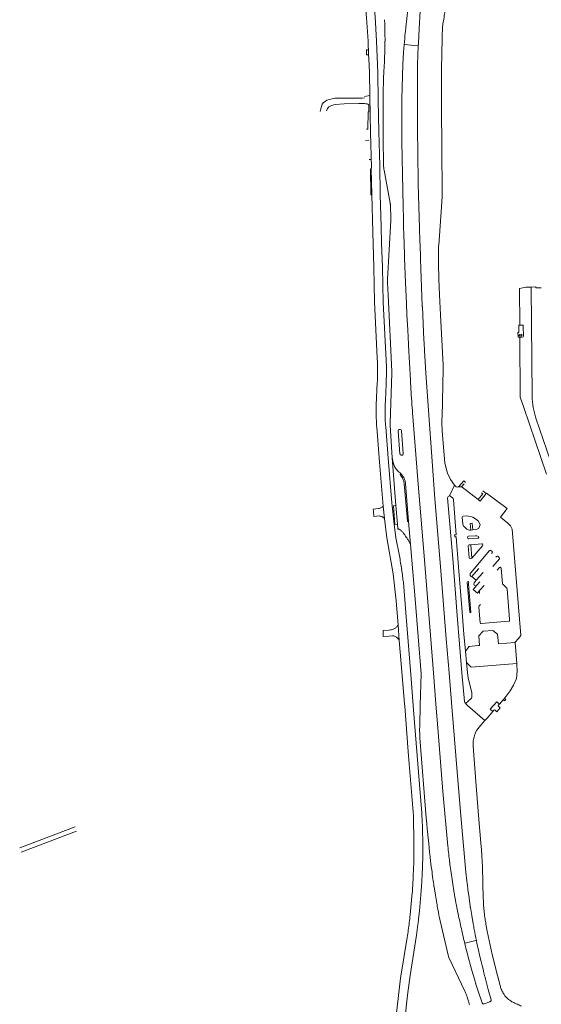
# Model space of a CAD drawing. Extents: x 145000 to 155000, y 457500 to 470000.
# Tile 507 of 548: x 153255 to 153557, y 468114 to 468684. Entities that reach past the tile are written whole.
import ezdxf

# ---------------------------------------------------------------- set-up
doc = ezdxf.new("R2010")
doc.units = 0
doc.header["$LTSCALE"] = 0.2
doc.header["$MEASUREMENT"] = 0
doc.layers.add('kant verharding', color=252, linetype='Continuous', lineweight=0)

msp = doc.modelspace()

# ---------------------------------------------------------------- linework, layer by layer
at = {"layer": 'kant verharding', "linetype": 'Continuous', "lineweight": 0}
for p, q in [((153477.4, 468669.28), (153477.65, 468669.26)), ((153477.65, 468669.26), (153485.29, 468668.59)), ((153456.72, 468666.25), (153455.57, 468666.15)), ((153456.81, 468663.33), (153456.72, 468666.25)), ((153485.29, 468668.59), (153485.54, 468668.57)), ((153455.66, 468663.26), (153456.81, 468663.33)), ((153454.4, 468635.1), (153453.63, 468635.11)), ((153457.52, 468639.82), (153454.4, 468639.33)), ((153455.12, 468635.08), (153454.4, 468635.1)), ((153455.04, 468613.87), (153456.83, 468613.91)), ((153458.18, 468602.83), (153457.13, 468602.82)), ((153458.23, 468597.32), (153458.63, 468582.37)), ((153469.3, 468577.47), (153465.75, 468596.54)), ((153469.67, 468569.44), (153469.48, 468575.46)), ((153467.8, 468533.48), (153469.7, 468567.46)), ((153551.38, 468465.83), (153550.83, 468528.95)), ((153553.64, 468528.53), (153556.63, 468528.6)), ((153545.7, 468506.96), (153544.25, 468506.97)), ((153546.32, 468506.34), (153546.35, 468500.65)), ((153545.74, 468500.02), (153544.27, 468500.01)), ((153500, 468481.72), (153499.27, 468453.73)), ((153461.2, 468460.64), (153461.83, 468473.75)), ((153546.59, 468459.24), (153559.65, 468420.66)), ((153564.09, 468422.19), (153553.64, 468453.05)), ((153473.83, 468445.58), (153474.86, 468432.57)), ((153476.85, 468432.71), (153475.87, 468445.73)), ((153470.49, 468430.14), (153472.6, 468402.57)), ((153479.23, 468393.76), (153477.41, 468415.22)), ((153479.93, 468393.29), (153478.13, 468415.34)), ((153503.56, 468408.22), (153506.51, 468414.33)), ((153509.05, 468413.65), (153508.8, 468413.36)), ((153510.59, 468413.47), (153512.1, 468415.16)), ((153522.97, 468411.01), (153524.85, 468409.53)), ((153465.94, 468395.16), (153465.24, 468402.27)), ((153473.48, 468391.71), (153472.6, 468402.57)), ((153480.99, 468380.11), (153479.93, 468393.29)), ((153517.03, 468388.47), (153515.85, 468388.41)), ((153516.44, 468372.09), (153515.89, 468379.87)), ((153519.08, 468359.36), (153516.6, 468361.47)), ((153519.46, 468356.5), (153521.17, 468358.5)), ((153521.21, 468353.52), (153523.66, 468356.36)), ((153536.93, 468354.33), (153538.33, 468336.78)), ((153473.84, 468333.43), (153474.56, 468324.55)), ((153468.41, 468330.51), (153469.53, 468330.6)), ((153470.57, 468327.22), (153468.58, 468327.07)), ((153541.51, 468323.29), (153542.48, 468311.25)), ((153512.81, 468318.39), (153513.4, 468311.69)), ((153532.45, 468287.74), (153534.61, 468290.16)), ((153520.71, 468274.31), (153524.06, 468278.22)), ((153490.15, 468221.81), (153486.42, 468268.14)), ((153254.86, 468204.49), (153286.89, 468216.65)), ((153287.82, 468214.24), (153255.62, 468202.07)), ((153518.9, 468150.86), (153512.64, 468149.41)), ((153519.15, 468150.91), (153518.9, 468150.86)), ((153512.64, 468149.41), (153512.4, 468149.35)), ((153512.4, 468121.64), (153503.14, 468141.16)), ((153526.04, 468122.51), (153527.71, 468116.69)), ((153522.42, 468114.94), (153520.2, 468121.6)), ((153527.02, 468115.5), (153523.71, 468114.3))]:
    msp.add_line(p, q, dxfattribs=at)
at = {"layer": 'kant verharding', "linetype": 'Continuous', "lineweight": 0, "flags": 128}
for points in [[(153448, 468771.49), (153449.19, 468756.88), (153451.6, 468729.7), (153454, 468703.19), (153455.64, 468684.72), (153456.57, 468671.17), (153456.6, 468668.43), (153456.72, 468666.25)], [(153457.62, 468715.7), (153458.85, 468702.83), (153460.55, 468685.45), (153461.43, 468671.34), (153462.12, 468653.16), (153462.38, 468636.93), (153462.73, 468618.97), (153463.27, 468599.33), (153463.56, 468582.37), (153464.1, 468564.04), (153464.34, 468554.43), (153464.75, 468540.33), (153465.14, 468520.19), (153467.05, 468482.81)], [(153488.36, 468711.62), (153487.18, 468696.62), (153486.64, 468688.58), (153486.02, 468678.59), (153485.6, 468669.97), (153485.54, 468668.57)], [(153478.33, 468679.26), (153478.94, 468684.36), (153479.56, 468689.45)], [(153466.27, 468671.22), (153466.22, 468675.87), (153466.16, 468680.52)], [(153476.7, 468575.43), (153476.06, 468613.18), (153476.04, 468637.63), (153476.65, 468657.91), (153477.02, 468664.64), (153477.4, 468669.28)], [(153499.4, 468672.77), (153498.95, 468655.23), (153498.89, 468647.39), (153498.88, 468632.82), (153499.08, 468609.47), (153499.43, 468583.32), (153499.4, 468581.33), (153498.91, 468575.32), (153497.33, 468553.25)], [(153455.57, 468666.15), (153455.55, 468666.15), (153455.64, 468663.26), (153455.66, 468663.26)], [(153485.54, 468668.57), (153485.08, 468657.7), (153485.11, 468624.48)], [(153456.81, 468663.33), (153456.93, 468661.21), (153457.37, 468653.09), (153457.52, 468639.82)], [(153428.82, 468630.6), (153429.1, 468632.02), (153429.93, 468634.71), (153430.71, 468635.77), (153431.56, 468636.42), (153432.65, 468637.08), (153434.02, 468637.56), (153435.65, 468637.92), (153437.29, 468638.2), (153442.57, 468638.32), (153452.99, 468638.31), (153454.48, 468638.42)], [(153432.32, 468630.9), (153432.94, 468632.32), (153433.8, 468633.34), (153435.33, 468634.12), (153437.48, 468634.53), (153442.68, 468635.09), (153451.05, 468635.26), (153454.23, 468635.27)], [(153457.52, 468639.82), (153457.45, 468639.16), (153457.84, 468618.45), (153458.39, 468597.92), (153458.23, 468597.32)], [(153455.54, 468620.35), (153456.31, 468620.33), (153456.49, 468630.35)], [(153456.49, 468630.35), (153456.93, 468630.28), (153456.89, 468634.39)], [(153485.11, 468624.48), (153485.13, 468619.75), (153485.16, 468615.02)], [(153465.21, 468617.56), (153465.2, 468618.6), (153465.18, 468619.65)], [(153465.29, 468609.6), (153465.25, 468613.58), (153465.21, 468617.56)], [(153465.39, 468600.99), (153465.34, 468605.29), (153465.29, 468609.6)], [(153485.21, 468610.3), (153485.25, 468607.29), (153485.29, 468604.28)], [(153485.29, 468604.28), (153485.34, 468600.06), (153485.4, 468595.84)], [(153458.63, 468582.37), (153458.04, 468582.4), (153457.8, 468597.34), (153458.23, 468597.32)], [(153485.53, 468588.47), (153485.68, 468582.16), (153485.85, 468575.85)], [(153461.79, 468488.06), (153460.21, 468520.36), (153459.78, 468540.53), (153459.25, 468560.68), (153458.63, 468582.37)], [(153477.07, 468562.3), (153476.88, 468568.86), (153476.7, 468575.43)], [(153485.85, 468575.85), (153486.03, 468569.49), (153486.21, 468563.13)], [(153478.01, 468536.19), (153477.65, 468545.97), (153477.29, 468555.75)], [(153486.41, 468556.78), (153486.74, 468547.2), (153487.06, 468537.62)], [(153497.27, 468542.66), (153497.5, 468533.61), (153497.85, 468524.56), (153498.41, 468512.93), (153500, 468483.72)], [(153467.77, 468531.99), (153467.78, 468532.24), (153467.79, 468532.49)], [(153478.68, 468519.47), (153478.35, 468527.65), (153478.03, 468535.82)], [(153470.19, 468478.9), (153470.2, 468479.18), (153470.18, 468480.17), (153468.04, 468524.48), (153467.74, 468531.48)], [(153487.39, 468529.1), (153487.62, 468523.48), (153487.86, 468517.87)], [(153550.83, 468528.95), (153547.68, 468528.97), (153544.13, 468528.22), (153544.25, 468506.97)], [(153550.83, 468528.95), (153553.62, 468529.04), (153553.64, 468528.53)], [(153479, 468512.9), (153478.93, 468514.33), (153478.85, 468515.77)], [(153487.88, 468517.55), (153488.34, 468507.98), (153488.8, 468498.41)], [(153479.9, 468495.66), (153479.45, 468504.28), (153479, 468512.9)], [(153544.27, 468500.01), (153543.24, 468500.09), (153543.19, 468502.71), (153543.75, 468502.73), (153543.74, 468506.88), (153544.25, 468506.97)], [(153545.38, 468501.7), (153545.43, 468500.67), (153543.97, 468500.7), (153543.94, 468501.63), (153545.38, 468501.7)], [(153544.27, 468500.01), (153544.49, 468465.34), (153546.59, 468459.24)], [(153480.97, 468475.21), (153480.44, 468485.2), (153479.92, 468495.19)], [(153489.14, 468492.02), (153489.52, 468485.63), (153489.92, 468479.24)], [(153500, 468483.72), (153500, 468483.47), (153500.01, 468483.23)], [(153500.01, 468483.23), (153500.01, 468482.98), (153500.01, 468482.73)], [(153500.01, 468482.22), (153500.01, 468481.97), (153500, 468481.72)], [(153467.01, 468475.78), (153466.89, 468472.26), (153466.77, 468468.74)], [(153470.49, 468430.14), (153469.2, 468449.17), (153469.23, 468450.17), (153470.19, 468478.9)], [(153489.92, 468479.24), (153495.17, 468406.74), (153498.56, 468364.82), (153501.76, 468325.37), (153503.35, 468305.73), (153504.78, 468288.57), (153505.75, 468276.91), (153508.01, 468248.44), (153510.35, 468220.98), (153513.08, 468190.44)], [(153466.42, 468461.06), (153466.37, 468457.94), (153466.32, 468454.83)], [(153502.65, 468205.5), (153499.79, 468237.22), (153497.05, 468271.4), (153495.77, 468287.86), (153494.38, 468305.7), (153491.82, 468337.13), (153488.65, 468375.82), (153485.45, 468415.01), (153482.36, 468454.15)], [(153465.24, 468402.27), (153463.16, 468427.66), (153461.49, 468447.84)], [(153466.69, 468448.11), (153468.14, 468429.97), (153470.28, 468404.2), (153471.54, 468391.72), (153472.63, 468383.98), (153474.6, 468373.56)], [(153499.37, 468445.72), (153500.91, 468427.1), (153502.39, 468421.29), (153504.09, 468417.58), (153506.51, 468414.33)], [(153508.8, 468413.36), (153507.96, 468413.29), (153507.67, 468413.31), (153507.44, 468413.46), (153506.51, 468414.33)], [(153510.59, 468413.47), (153510.29, 468413.47), (153508.8, 468413.36)], [(153512.77, 468415.94), (153511.9, 468416.83), (153509.05, 468413.65)], [(153520.24, 468405.98), (153511.02, 468413.22), (153510.59, 468413.47)], [(153503.56, 468408.22), (153502.76, 468407.9), (153502.52, 468407.13), (153505.43, 468371.93), (153508.07, 468338.92), (153510.71, 468305.74), (153512.36, 468289.17), (153512.41, 468288.61)], [(153512.81, 468318.39), (153511.95, 468328.16), (153510.64, 468343.37), (153508.74, 468367.07), (153507.44, 468384.49), (153506.63, 468384.47), (153506.51, 468385.55), (153507.38, 468385.65), (153505.97, 468405.89), (153505.9, 468406.26), (153505.67, 468406.59), (153504.1, 468408.01), (153503.56, 468408.22)], [(153522.05, 468409.98), (153522.88, 468409.41), (153520.24, 468405.98)], [(153524.85, 468409.53), (153521.37, 468405.11), (153520.24, 468405.98)], [(153524.85, 468409.53), (153525.03, 468409.81), (153537, 468400.8), (153533.13, 468395.86), (153537.44, 468392.43), (153538.92, 468390.81), (153539.92, 468388.89), (153544.9, 468327.3), (153543.46, 468325.64), (153541.5, 468323.38), (153541.51, 468323.29)], [(153472.6, 468402.57), (153471.11, 468402.44), (153471.94, 468391.58), (153473.48, 468391.71)], [(153459.6, 468399.4), (153459.48, 468400.57), (153462.53, 468400.83)], [(153462.83, 468396.53), (153459.9, 468396.29), (153459.6, 468399.4)], [(153515.85, 468388.41), (153515.14, 468388.34), (153514.36, 468388.45), (153513.69, 468388.85), (153512.21, 468390.2), (153511.74, 468390.71), (153511.44, 468391.24), (153511.36, 468391.82), (153511.02, 468395.83), (153511.13, 468396.18), (153511.47, 468396.37), (153513.48, 468396.53), (153515.71, 468396.3), (153517.14, 468395.78), (153518.65, 468394.8), (153520.33, 468393.48), (153521.44, 468391.45), (153520.65, 468389.41), (153519.19, 468388.64), (153517.03, 468388.47)], [(153465.94, 468395.16), (153467.32, 468383.9), (153471.01, 468363.03), (153472.69, 468347.53), (153473.84, 468333.43)], [(153474.01, 468389.03), (153473.67, 468389), (153473.48, 468391.71)], [(153515.85, 468388.41), (153515.51, 468392.27), (153516.64, 468392.38), (153517.03, 468388.47)], [(153518.57, 468385.11), (153514.58, 468384.82), (153514.25, 468384.66), (153514.1, 468384.28), (153514.15, 468383.77), (153514.35, 468383.4), (153514.69, 468383.3), (153520.14, 468383.76), (153520.63, 468384.28), (153520.36, 468384.7), (153519.34, 468385.02), (153518.98, 468385.11), (153518.57, 468385.11)], [(153480.58, 468381.2), (153480.31, 468381.64), (153480.04, 468382.08)], [(153487.12, 468305.25), (153483.67, 468348.43), (153481.1, 468380.13), (153480.99, 468380.11)], [(153516.44, 468372.09), (153516.17, 468371.88), (153515.75, 468371.82), (153515.2, 468371.88), (153515.01, 468372.26), (153514.49, 468379.25), (153514.61, 468379.58), (153514.96, 468379.8), (153515.89, 468379.87)], [(153516.44, 468372.09), (153522.67, 468379.25), (153522.85, 468379.61), (153522.91, 468380.01), (153522.73, 468380.35), (153522.37, 468380.46), (153515.89, 468379.87)], [(153527.99, 468374.87), (153528.32, 468375.29), (153528.44, 468375.68), (153528.25, 468376.01), (153527.51, 468376.64), (153527.11, 468376.71), (153526.81, 468376.49), (153515.86, 468363.7), (153515.65, 468363.36), (153515.58, 468362.97), (153515.62, 468362.18), (153515.68, 468361.83), (153515.92, 468361.47), (153516.29, 468361.35), (153516.6, 468361.47)], [(153530.49, 468372.74), (153530.8, 468373.16), (153531.13, 468373.33), (153531.52, 468373.23), (153532.4, 468372.49), (153532.57, 468372.16), (153532.45, 468371.76), (153528.59, 468367.26)], [(153520.55, 468366.12), (153520.35, 468365.88), (153516.6, 468361.47)], [(153519.08, 468359.36), (153522.83, 468363.72), (153523.07, 468363.99)], [(153531.1, 468365.12), (153532.46, 468366.73), (153532.83, 468366.91), (153533.16, 468366.78), (153533.43, 468366.46), (153533.52, 468366.09), (153534.19, 468357.53), (153534.32, 468357.1), (153534.57, 468356.82), (153536.6, 468355.05), (153536.84, 468354.72), (153536.93, 468354.34), (153536.93, 468354.33)], [(153476.88, 468357.99), (153478.46, 468338.23), (153481.18, 468304.78), (153482.62, 468286.81), (153483.4, 468277.06), (153484.88, 468257.99), (153485.65, 468248.39), (153487.57, 468224.64)], [(153513.91, 468358.02), (153514.01, 468358.39), (153514.34, 468358.57), (153514.62, 468358.38), (153514.7, 468357.96), (153514.63, 468357.57), (153514.62, 468357.18), (153515.9, 468340.87), (153515.61, 468340.55), (153515.31, 468340.8), (153513.91, 468358.02)], [(153521.21, 468353.52), (153519.83, 468351.93), (153517.33, 468354.06), (153519.46, 468356.5)], [(153519.08, 468359.36), (153517.84, 468357.88), (153517.62, 468357.16), (153517.96, 468356.45), (153518.77, 468356.13), (153519.46, 468356.5)], [(153521.05, 468351.67), (153520.95, 468352.8), (153521.01, 468353.19), (153521.21, 468353.52)], [(153538.33, 468336.78), (153538.38, 468336.14), (153538.25, 468335.76), (153537.96, 468335.63), (153521.9, 468334.29), (153521.54, 468334.4), (153521.36, 468334.74), (153520.59, 468343.76), (153520.66, 468344.14), (153520.85, 468344.47), (153521.56, 468345.24)], [(153468.58, 468327.07), (153465.16, 468326.8), (153465.16, 468330.25), (153468.41, 468330.51)], [(153512.81, 468318.39), (153514.92, 468321.09), (153520.18, 468321.53), (153521.05, 468321.61), (153520.63, 468327.12), (153523.02, 468329.8), (153528.73, 468330.32), (153531.43, 468328.12), (153531.9, 468322.53), (153541.51, 468323.29)], [(153474.56, 468324.55), (153476.22, 468304.17), (153477.54, 468287.87), (153477.66, 468286.42), (153479.54, 468262.76), (153479.9, 468257.82), (153482.69, 468223), (153483.04, 468207.14)], [(153512.41, 468288.61), (153513.15, 468288.48), (153513.79, 468288.74), (153514.41, 468289.33), (153516.27, 468291.11), (153516.45, 468291.45), (153516.55, 468291.83), (153516.47, 468294.17), (153515.86, 468296.66), (153515.1, 468299.57), (153514.36, 468302.83), (153513.97, 468305.82), (153513.4, 468311.69)], [(153513.4, 468311.69), (153516.05, 468309.08), (153542.48, 468311.25)], [(153535.44, 468291.06), (153536.44, 468292.21), (153538.78, 468295.34), (153540.68, 468298.6), (153542.31, 468302.53), (153542.75, 468306.88), (153542.52, 468310.45), (153542.48, 468311.25)], [(153486.35, 468275.27), (153486.66, 468287.13), (153487.12, 468305.25)], [(153524.06, 468278.22), (153514.09, 468286.87), (153512.41, 468288.61)], [(153532.45, 468287.74), (153530.93, 468288.97), (153527.14, 468284.7), (153528.59, 468283.41)], [(153528.59, 468283.41), (153529.24, 468284.18), (153529.65, 468284.33), (153529.98, 468284.17), (153531.07, 468283.24), (153533, 468285.46), (153531.97, 468286.45), (153531.77, 468286.79), (153531.95, 468287.19), (153532.45, 468287.74)], [(153534.61, 468290.16), (153535.38, 468291), (153535.44, 468291.06)], [(153534.61, 468290.16), (153535.37, 468289.5), (153536.19, 468290.37), (153535.49, 468291.01), (153535.44, 468291.06)], [(153524.06, 468278.22), (153524.62, 468278.87), (153525.38, 468279.59), (153528.59, 468283.41)], [(153523.17, 468175.14), (153522.6, 468193.27), (153522.14, 468203.44), (153521.82, 468207.49), (153520.62, 468220.9), (153519.01, 468240.39), (153517.38, 468263.36)], [(153490.76, 468215.23), (153490.45, 468218.52), (153490.15, 468221.81)], [(153487.99, 468213.76), (153488.07, 468208.85), (153488.15, 468203.94)], [(153492.05, 468202.05), (153491.57, 468206.96), (153491.08, 468211.86)], [(153482.84, 468193.5), (153482.51, 468186.97), (153482.18, 468180.44)], [(153506.34, 468178.3), (153505.35, 468184.83), (153504.35, 468191.35)], [(153496.23, 468172.43), (153495.45, 468177.16), (153494.68, 468181.89)], [(153514.24, 468180.51), (153514.9, 468175.65), (153515.56, 468170.79)], [(153482.05, 468178.53), (153481.45, 468172.16), (153480.85, 468165.79)], [(153486.65, 468172.74), (153486.17, 468168.02), (153485.68, 468163.3)], [(153515.67, 468170.1), (153516.48, 468165.36), (153517.3, 468160.62)], [(153503.14, 468141.16), (153502.98, 468141.74), (153498.15, 468162.36)], [(153532.89, 468124.81), (153531.35, 468130.6), (153528.3, 468142.81), (153525.47, 468156.33), (153524.69, 468160.3)], [(153479.1, 468152.64), (153475.32, 468129.04), (153472.73, 468107.34), (153471.11, 468088.17), (153470.57, 468078.38)], [(153484.48, 468153.92), (153480.76, 468130.66), (153479.2, 468119.29), (153477.68, 468105.19), (153477.56, 468102.26)], [(153521.39, 468140.96), (153521.93, 468138.75), (153522.46, 468136.54)], [(153518.2, 468128.06), (153516.8, 468132.94), (153515.41, 468137.82)], [(153522.46, 468136.54), (153522.99, 468134.38), (153523.52, 468132.21)]]:
    msp.add_lwpolyline(points, dxfattribs=at)
at = {"layer": 'kant verharding', "linetype": 'Continuous', "lineweight": 0}
for centre, radius, start, end in [((153874.18, 468619.44), 379.44, 169.3545, 170.481), ((153410.69, 468679.8), 55.47, 0.7442, 4.0081), ((153531.67, 468676.86), 32.15, 170.4636, 176.5793), ((153943.16, 468632.65), 467.19, 174.6803, 175.503), ((153591.16, 468665.55), 113.66, 173.0702, 174.7417), ((153596.58, 468672.98), 97.18, 176.5785, 180.1239), ((152974.85, 468679.96), 491.51, 358.2588, 358.8918), ((153437.39, 468670.95), 28.88, 359.02, 0.5277), ((153115.18, 468675.24), 351.1, 357.5593, 358.3335), ((153171.97, 468672.71), 294.25, 356.404, 357.5804), ((153596.41, 468646.1), 131.02, 176.4314, 178.1944), ((153824.52, 468638.64), 359.26, 178.1521, 178.8149), ((154372.78, 468626.68), 907.65, 178.7759, 179.1748), ((153455.15, 468632.51), 2.57, 77.2806, 90.6915), ((153455.15, 468632.56), 2.52, 63.3207, 77.0386), ((155292.82, 468612.52), 1827.79, 179.14638, 179.3863), ((153455.16, 468632.61), 2.48, 54.5047, 63.0905), ((153455.21, 468632.64), 2.42, 46.3004, 55.0774), ((153647.28, 468629.99), 182.15, 179.3355, 180.0951), ((154118.93, 468629.68), 653.81, 179.99991, 180.40084), ((154395.52, 468630.22), 930.39, 180.31469, 180.65088), ((154281.6, 468620.93), 796.46, 180.42468, 180.76439), ((154011.63, 468608.01), 546.29, 180.7365, 180.8915), ((153466.52, 468599.51), 1.11, 180.0033, 184.87), ((153685.89, 468615.73), 221.08, 184.2332, 184.5774), ((153471.95, 468598.55), 6.45, 184.079, 189.0536), ((153488.09, 468600.94), 22.77, 188.6034, 191.1428), ((154238.47, 468605.66), 753.13, 180.74711, 181.30728), ((153411.31, 468570.67), 58.39, 6.1904, 6.6891), ((153438.71, 468573.68), 30.82, 5.1828, 6.1261), ((153438.82, 468573.78), 30.71, 4.076, 5.0175), ((153406.19, 468571.55), 63.41, 3.5338, 3.9883), ((153490.85, 468568.98), 21.19, 178.7498, 180.1156), ((153485.58, 468568.81), 15.91, 179.5444, 181.3632), ((153484.43, 468568.49), 14.76, 180.2307, 182.122), ((153481.38, 468568.16), 11.7, 181.0547, 183.4322), ((154302.64, 468586.63), 825.93, 181.68831, 182.14281), ((154490.61, 468591.93), 1004.81, 181.64247, 182.00445), ((153647.16, 468547.18), 149.95, 178.7483, 179.8153), ((153636.42, 468547.77), 139.19, 177.7432, 178.8934), ((153671.66, 468546.9), 174.45, 179.7485, 180.5716), ((153671.46, 468547.04), 174.25, 180.6178, 181.4413), ((153406.75, 468534.1), 61.05, 358.4925, 358.9562), ((153437.04, 468533.61), 30.76, 358.8449, 359.7689), ((153486.28, 468536.32), 8.27, 180.9306, 183.4625), ((153501.25, 468538.04), 14.19, 181.6848, 182.6464), ((155046.15, 468592.96), 1560.07, 182.04147, 182.34564), ((153436.8, 468533.21), 31, 356.8028, 357.7337), ((153823.23, 468533.6), 344.84, 182.3475, 182.9642), ((153500.5, 468518.26), 12.64, 181.7692, 183.2254), ((153545.71, 468506.35), 0.607, 358.4355, 90.9171), ((154028.77, 468523.99), 540.58, 182.7124, 183.3913), ((153545.69, 468500.67), 0.662, 274.6903, 357.6216), ((153507.72, 468496.82), 27.85, 182.3891, 183.3717), ((153268.45, 468480.08), 193.5, 1.2576, 2.3635), ((153268.25, 468480.17), 193.69, 0.1228, 1.2274), ((153120.32, 468479.86), 346.74, 359.7081, 0.4865), ((153478.6, 468482.52), 21.41, 359.2085, 0.5655), ((153299.65, 468479.73), 162.29, 357.8884, 359.0959), ((153299.46, 468480.21), 162.49, 358.9279, 0.1342), ((153377.45, 468478.68), 89.61, 358.1466, 359.6291), ((153966.06, 468500.36), 485.75, 182.9675, 183.8061), ((153798.57, 468447.4), 332.44, 176.9238, 177.5534), ((153229.04, 468478.02), 237.92, 356.9201, 357.6643), ((153452.7, 468469.04), 14.07, 357.0786, 358.7613), ((155436.69, 468597.59), 1959.58, 183.78851, 184.19788), ((153592.92, 468466.59), 41.54, 181.0409, 199.02), ((153591.92, 468457.4), 130.76, 178.5808, 179.9257), ((153483.67, 468460.8), 17.25, 177.3855, 179.1365), ((153591.92, 468457.32), 130.75, 179.888, 181.2325), ((153582.09, 468456.79), 120.92, 181.0814, 182.6625), ((153495.99, 468454.28), 29.68, 178.9469, 183.3597), ((153588.13, 468450.99), 88.91, 178.2332, 179.5089), ((153587.16, 468456.75), 125.98, 182.5414, 184.0584), ((153583.51, 468458.98), 117.33, 183.1462, 185.3171), ((153574.54, 468450.87), 75.31, 179.334, 180.8397), ((153592.59, 468450.83), 93.36, 180.6505, 181.8943), ((153578.25, 468450.2), 79.01, 181.7832, 183.2524), ((153474.84, 468445.64), 1.01, 140.3436, 183.4715), ((153474.85, 468445.63), 1.02, 98.065, 140.7346), ((153474.85, 468445.64), 1.02, 51.5317, 98.183), ((153474.85, 468445.63), 1.02, 5.4067, 51.8712), ((153489.28, 468432.15), 18.89, 186.111, 192.2246), ((153475.84, 468432.65), 0.983, 184.4896, 229.9885), ((153475.85, 468432.66), 1, 229.6901, 274.3445), ((153475.86, 468432.64), 0.989, 274.0832, 319.1146), ((153475.86, 468432.65), 0.994, 318.6452, 3.481), ((153479.22, 468429.92), 8.59, 191.9054, 201.0018), ((153524.53, 468446.84), 56.95, 200.5589, 202.9452), ((153474.06, 468425.46), 2.15, 202.4508, 214.2736), ((153478.55, 468428.4), 7.51, 213.5432, 219.7453), ((153482.03, 468431.15), 11.94, 219.2042, 224.2788), ((153480.3, 468429.34), 9.44, 223.7376, 231.7385), ((153468.39, 468414.25), 9.78, 43.9242, 51.6627), ((153475.39, 468420.64), 0.297, 143.0856, 191.032), ((153476.04, 468420.73), 0.96, 189.1016, 201.0567), ((153475.67, 468420.44), 0.642, 111.9164, 144.1997), ((153476.83, 468420.99), 1.78, 199.5892, 208.1159), ((153477.81, 468421.46), 2.87, 207.2559, 225.4486), ((153467.29, 468413.2), 11.3, 37.223, 43.8945), ((153473.77, 468417.34), 2.9, 27.4871, 45.6784), ((153468.39, 468414.03), 9.92, 30.2349, 37.2757), ((153471.26, 468416.03), 5.73, 21.0665, 27.5582), ((153472.25, 468416.3), 5.45, 22.5327, 30.0212), ((153448.62, 468407.19), 30.04, 18.3876, 21.2673), ((153473.49, 468415.44), 3.83, 10.7356, 18.7406), ((153465.82, 468413.8), 11.67, 6.9672, 11.6195), ((153453.74, 468408.55), 25.51, 19.0509, 22.6833), ((153474.76, 468415.78), 3.28, 9.7563, 19.5113), ((153466.77, 468414.27), 11.41, 5.3531, 10.408), ((153461.85, 468405.37), 4.59, 295.9488, 306.7086), ((153461.98, 468405.23), 4.41, 306.4646, 317.7169), ((153462.33, 468402.44), 1.62, 277.1767, 280.2144), ((153461.9, 468405.15), 4.37, 279.4424, 287.4982), ((153463.04, 468397.99), 1.47, 261.7596, 264.7333), ((153462.21, 468390.97), 5.6, 75.9633, 82.8808), ((153461.88, 468405.28), 4.5, 287.233, 296.1572), ((153462.16, 468390.76), 5.81, 68.5544, 75.9737), ((153462.23, 468390.97), 5.59, 58.4136, 68.4037), ((153462.27, 468391), 5.54, 48.5392, 58.6373), ((153479.73, 468393.76), 0.504, 180.3827, 204.675), ((153479.71, 468393.75), 0.483, 204.0695, 229.4543), ((153479.72, 468393.73), 0.478, 227.6719, 261.2408), ((153479.74, 468393.74), 0.489, 259.726, 292.6809), ((153468.61, 468378.23), 12.07, 57.7668, 63.434), ((153472.98, 468385.2), 3.85, 47.5897, 57.5756), ((153440.36, 468349.99), 51.85, 45.3632, 47.2087), ((153474.69, 468384.75), 2.99, 37.4026, 45.4807), ((153447.93, 468364.28), 36.68, 35.5265, 37.4186), ((153463.74, 468375.62), 17.22, 32.7489, 35.3915), ((153307.64, 468275.74), 202.54, 32.2453, 32.6251), ((153294.04, 468265.92), 219.29, 32.0908, 32.5195), ((153440.79, 468357.9), 46.1, 31.6367, 32.1285), ((153479.09, 468380.27), 1.76, 20.0699, 31.9299), ((153471.79, 468377.56), 9.54, 15.5125, 20.3152), ((153238.85, 468330.92), 239.58, 9.2732, 10.2507), ((153247.65, 468332.28), 230.67, 8.2771, 9.292), ((153241.94, 468331.56), 236.42, 7.3354, 8.2522), ((153280.7, 468336.17), 197.39, 6.3469, 7.4445), ((153457.12, 468346.8), 21.4, 316.8962, 321.3649), ((153468.78, 468336.2), 5.65, 277.6867, 288.0413), ((153468.81, 468336.15), 5.59, 287.9144, 298.3796), ((153468.78, 468336.23), 5.68, 298.2526, 314.3326), ((153470.46, 468322.97), 4.26, 77.5317, 88.5318), ((153470.49, 468323.19), 4.03, 65.6871, 77.3098), ((153470.46, 468323.15), 4.09, 42.7049, 65.6039), ((153504.33, 468349.45), 38.81, 217.3187, 219.9092), ((153570.47, 468272.8), 84.15, 178.321, 179.506), ((153570.32, 468272.61), 84, 179.374, 180.5601), ((153578.98, 468272.45), 92.66, 180.408, 181.5372), ((153549.92, 468259.92), 33.25, 160.4788, 163.7564), ((153524.66, 468268.87), 6.46, 146.9917, 160.4539), ((153532.97, 468263.46), 16.37, 138.4922, 146.952), ((153590.49, 468272.82), 104.17, 181.5704, 182.5742), ((153525.11, 468265.54), 7.82, 166.9441, 178.377), ((153535.58, 468265.2), 18.3, 178.2606, 185.7928), ((153550.49, 468259.74), 33.86, 163.7355, 167.0813), ((152939.62, 468196.78), 548.66, 2.1688, 2.9111), ((153317.35, 468210.92), 170.66, 0.954, 2.2249), ((153892.57, 468252.15), 403.5, 185.2497, 185.7291), ((152976.27, 468205.78), 506.77, 359.1346, 0.1528), ((153275.59, 468203.54), 212.56, 358.7448, 359.9878), ((153462.61, 468203.49), 25.54, 359.9978, 1.014), ((153496.44, 468202.42), 4.41, 184.7288, 187.2268), ((154054.59, 468262.81), 554.91, 185.9284, 186.8929), ((153349.13, 468200.1), 133.87, 357.1774, 359.1593), ((153114.08, 468206.97), 374.11, 357.8825, 358.7611), ((153646.58, 468217.97), 155.35, 185.9523, 187.041), ((154237.13, 468289.9), 750.27, 186.96439, 187.51172), ((153020.8, 468210.59), 467.46, 357.1909, 357.861), ((154021.06, 468260.08), 532.15, 187.3695, 187.9363), ((153663.83, 468215.57), 161.3, 186.8919, 188.6353), ((153154.2, 468203.88), 333.89, 356.4266, 357.2192), ((153856.63, 468236.06), 365.98, 187.7663, 188.4533), ((154150.71, 468259.11), 641.32, 186.14671, 186.73677), ((153449.54, 468181.69), 32.66, 354.4386, 356.1233), ((153444.56, 468182.25), 37.67, 355.7912, 357.2433), ((153076.04, 468208.89), 412.21, 355.6944, 356.4091), ((153502.86, 468183.33), 8.3, 187.4486, 189.9965), ((153670.33, 468201.99), 157.55, 186.603, 187.8357), ((153178.24, 468201.02), 309.71, 354.8527, 355.7268), ((153526.84, 468181.3), 20.71, 188.3423, 190.4593), ((153811.56, 468230.81), 309.71, 189.9031, 191.1161), ((153611.85, 468175.92), 88.68, 180.5018, 182.644), ((153471.95, 468174.44), 14.8, 353.4427, 355.345), ((153615.15, 468191.71), 120.48, 189.2068, 190.8736), ((153975.7, 468260.11), 487.45, 190.7752, 191.5681), ((154006.88, 468268.99), 508.72, 191.0946, 192.0113), ((153546.51, 468175.15), 31.26, 188.0151, 188.6598), ((153525.3, 468171.81), 9.78, 188.0345, 190.0813), ((153550.62, 468173.08), 27.38, 182.6143, 186.2833), ((154245.2, 468249.27), 726.13, 186.2612, 186.45079), ((153367.12, 468176.5), 114.23, 352.3615, 354.6177), ((153363.29, 468175.86), 123.03, 352.6747, 354.1434), ((154157.77, 468300.67), 662.9, 191.97536, 192.72851), ((153816.46, 468199.82), 294.55, 186.2626, 186.7385), ((153574.97, 468171.12), 51.36, 186.5446, 188.5115), ((153669, 468185.03), 146.41, 188.4492, 189.723), ((153030.84, 468221.18), 453.47, 351.3065, 352.4149), ((152995.09, 468222.45), 494.16, 352.0292, 352.7599), ((153680.13, 468188.42), 165.19, 189.6871, 190.8524), ((154200.43, 468287.64), 694.87, 190.81019, 191.34784), ((153768.34, 468212.46), 263.61, 192.6773, 193.8511), ((154171.54, 468291.53), 667.38, 192.16347, 192.73302), ((153891.08, 468242.03), 389.86, 193.7512, 194.6039), ((153866.84, 468235.42), 364.73, 194.5593, 195.385), ((153709.77, 468186.94), 193.9, 192.6608, 193.7175), ((153549.01, 468147.66), 35.02, 194.9006, 196.3176), ((153602.77, 468152.2), 87.95, 195.9289, 197.1775), ((153693.6, 468173.2), 174.95, 193.5513, 194.6961), ((154246.41, 468316.84), 746.12, 194.59583, 195.09752), ((154056.37, 468292.47), 562.75, 197.1827, 197.6762), ((153554.44, 468130.73), 22.35, 195.3564, 200.9111), ((153542.02, 468125.96), 9.04, 200.7735, 209.7494), ((153436.44, 468088.9), 82.71, 21.9341, 23.3188), ((153491.61, 468111.13), 23.23, 19.3213, 21.8937), ((153123.48, 467983.15), 412.98, 18.8177, 19.1791), ((153526.73, 468116.46), 1.01, 351.5718, 13.263), ((153600.76, 468159.05), 76.47, 209.4344, 211.1676), ((153540.1, 468122.34), 5.56, 211.0789, 217.3463), ((153544.71, 468125.8), 11.32, 217.1044, 224.4166), ((153545.17, 468126.24), 11.97, 224.3705, 231.4771), ((153550.54, 468132.86), 20.49, 231.2459, 236.4834), ((153474.87, 468102.7), 41.81, 17.6597, 19.0692), ((153498.13, 468110.06), 17.41, 11.8032, 17.8087), ((153523.34, 468115.21), 0.952, 196.9465, 221.0788), ((153523.37, 468115.23), 0.988, 220.6002, 243.8768), ((153523.37, 468115.23), 0.989, 243.6841, 266.8435), ((153523.38, 468115.19), 0.945, 266.2124, 290.5361), ((153526.75, 468116.44), 0.974, 285.975, 308.1145), ((153526.75, 468116.45), 0.982, 307.7771, 329.7936), ((153526.74, 468116.46), 0.998, 329.6018, 351.4171), ((153543.03, 468121.5), 6.87, 236.3722, 245.3424), ((153566.12, 468171.15), 61.63, 245.0991, 246.3729), ((153506.13, 468033.62), 88.42, 65.3847, 66.4762), ((153325.22, 467640.44), 521.22, 65.0263, 65.3077)]:
    msp.add_arc(centre, radius, start, end, dxfattribs=at)

doc.saveas('drawing.dxf')
